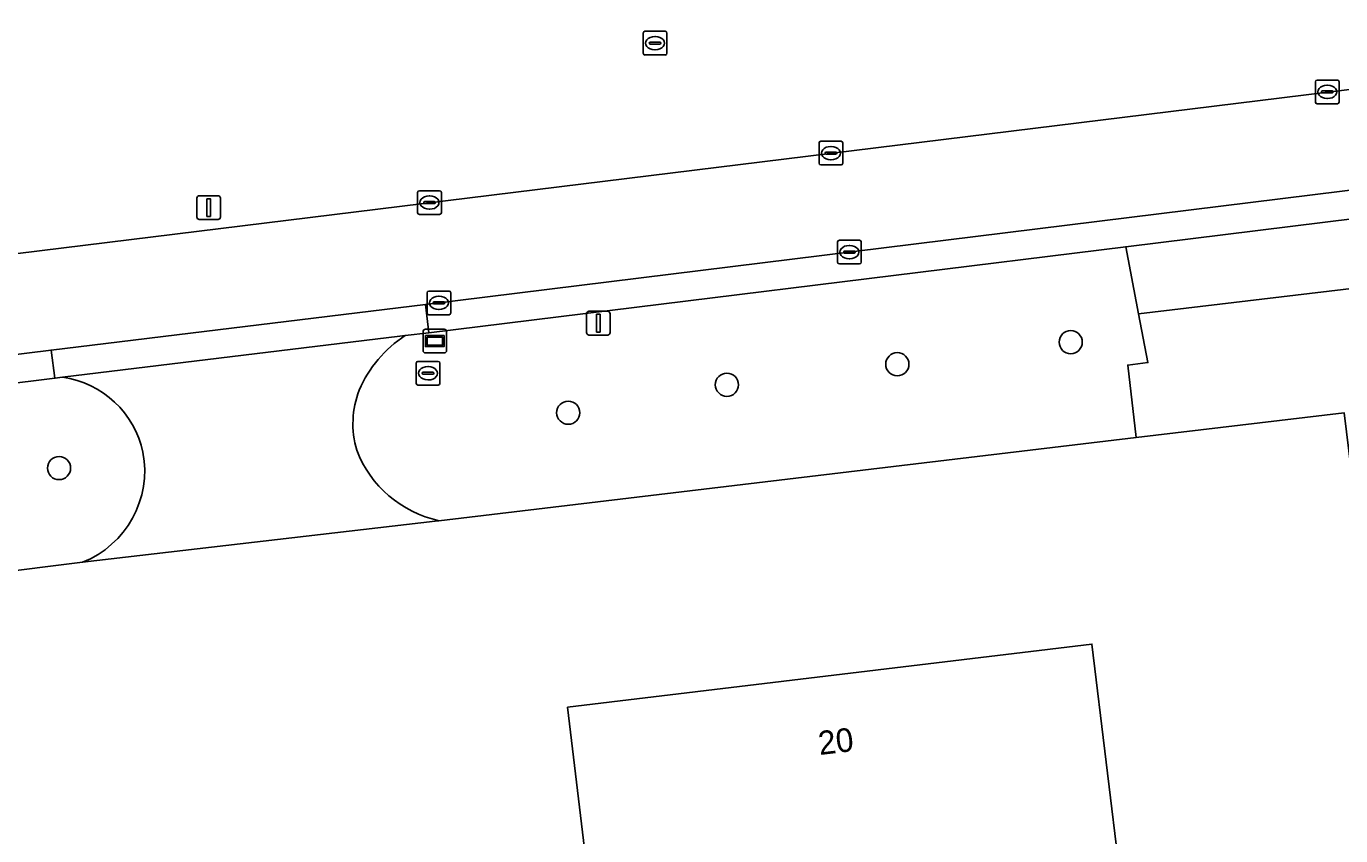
# Model space of a CAD drawing. Extents: x 161477 to 163040, y 383680 to 384871.
# Drawn here: x 162119.9 to 162175.3, y 384011.8 to 384046 of the extents above; entities that cross this region are included whole.
import ezdxf

# ---------------------------------------------------------------- set-up
doc = ezdxf.new("R2010")
doc.units = 0
for name, color, linetype in [('IMGEO_Berm_groen', 7, 'Continuous'), ('IMGEO_Boom', 7, 'Continuous'), ('IMGEO_Brandkraan', 7, 'Continuous'), ('IMGEO_Erf', 7, 'Continuous'), ('IMGEO_Grasland_overig', 7, 'Continuous'), ('IMGEO_Groenvoorziening', 7, 'Continuous'), ('IMGEO_Kolk', 7, 'Continuous'), ('IMGEO_Lichtmast', 7, 'Continuous'), ('IMGEO_Loofbos', 7, 'Continuous'), ('IMGEO_Pand', 7, 'Continuous'), ('IMGEO_Pand_nummerreeks', 7, 'Continuous'), ('IMGEO_Rijbaan_lokaal_gesloten', 7, 'Continuous'), ('IMGEO_Rijbaan_lokaal_open', 7, 'Continuous'), ('IMGEO_Rioolput', 7, 'Continuous'), ('IMGEO_Verkeersbordpaal', 7, 'Continuous'), ('IMGEO_Verklikker', 7, 'Continuous'), ('IMGEO_Voetpad_open', 7, 'Continuous')]:
    doc.layers.add(name, color=color, linetype=linetype)

msp = doc.modelspace()

# ---------------------------------------------------------------- linework, layer by layer
at = {"layer": 'IMGEO_Berm_groen'}
msp.add_lwpolyline([(161987.776, 384020.184), (162234.886, 384050.639)], dxfattribs=at)
at = {"layer": 'IMGEO_Boom'}
for centre in [(162163.947, 384032.669), (162156.629, 384031.738), (162149.435, 384030.869), (162142.738, 384029.69), (162121.246, 384027.354)]:
    msp.add_circle(centre, 0.489, dxfattribs=at)
at = {"layer": 'IMGEO_Brandkraan'}
for p, q in [((162136.32, 384030.929), (162136.32, 384031.781)), ((162136.395, 384031.855), (162137.247, 384031.855)), ((162136.808, 384031.635), (162136.833, 384031.635)), ((162137.321, 384031.781), (162137.321, 384030.929)), ((162136.579, 384031.349), (162136.579, 384031.361)), ((162137.017, 384031.312), (162136.619, 384031.312)), ((162136.622, 384031.398), (162137.02, 384031.398)), ((162136.831, 384031.075), (162136.806, 384031.075)), ((162137.063, 384031.361), (162137.063, 384031.349)), ((162137.247, 384030.855), (162136.395, 384030.855))]:
    msp.add_line(p, q, dxfattribs=at)
for points in [[(162136.32, 384030.929), (162136.32, 384031.781)], [(162136.395, 384031.855), (162137.247, 384031.855)], [(162137.321, 384031.781), (162137.321, 384030.929)], [(162137.247, 384030.855), (162136.395, 384030.855)]]:
    msp.add_lwpolyline(points, dxfattribs=at)
for centre, radius, start, end in [((162136.397, 384031.779), 0.0765, 91.552, 178.448), ((162136.397, 384031.779), 0.0765, 91.552, 178.448), ((162137.245, 384031.779), 0.0765, 1.552, 88.448), ((162137.245, 384031.779), 0.0765, 1.552, 88.448), ((162136.619, 384031.358), 0.0403, 85.8775, 175.7526), ((162136.616, 384031.348), 0.0366, 178.938, 274.7102), ((162137.02, 384031.355), 0.043, 264.8664, 352.4533), ((162137.024, 384031.36), 0.0386, 1.7309, 96.639), ((162136.397, 384030.931), 0.0765, 181.552, 268.448), ((162136.397, 384030.931), 0.0765, 181.552, 268.448), ((162137.245, 384030.931), 0.0765, 271.552, 358.448), ((162137.245, 384030.931), 0.0765, 271.552, 358.448)]:
    msp.add_arc(centre, radius, start, end, dxfattribs=at)
for centre, major_axis, ratio, start_param, end_param in [((162136.807, 384031.355), (-0.387, 0.002), 0.722429, 4.712389, 7.853982), ((162136.832, 384031.355), (-0.39, 0.002), 0.717154, 1.570796, 4.712389)]:
    msp.add_ellipse(centre, major_axis=major_axis, ratio=ratio, start_param=start_param, end_param=end_param, dxfattribs=at)
at = {"layer": 'IMGEO_Erf'}
for points in [[(162175.489, 384029.688), (162166.71, 384028.641), (162137.283, 384025.131), (162137.125, 384025.112), (162122.232, 384023.376), (162090.824, 384019.441), (162089.576, 384019.285), (162090.977, 384006.631), (162094.135, 383981.528), (162101.536, 383982.461), (162106.533, 383983.071), (162119.031, 383984.556), (162128.897, 383985.808), (162128.804, 383986.543), (162160.475, 383990.425), (162161.858, 383988.981), (162164.886, 383989.347), (162165.577, 383991.043), (162176.489, 383992.363), (162180.022, 383992.804)], [(162138.982, 384005.873), (162138.445, 384010.329), (162143.473, 384010.935), (162142.71, 384017.261), (162164.842, 384019.928), (162167.252, 384000), (162168.17, 383992.339), (162129.892, 383987.726), (162128.401, 384000), (162127.854, 384004.532)]]:
    msp.add_lwpolyline(points, close=True, dxfattribs=at)
at = {"layer": 'IMGEO_Grasland_overig'}
msp.add_lwpolyline([(162235.705, 384045.271), (162205.117, 384041.494), (162205.419, 384039.381), (162201.323, 384038.96), (162201.07, 384040.995), (162166.269, 384036.698), (162166.811, 384033.864), (162214.028, 384039.472), (162240.057, 384042.327)], dxfattribs=at)
at = {"layer": 'IMGEO_Groenvoorziening'}
for points in [[(162166.352, 384031.702), (162167.204, 384031.806), (162166.811, 384033.864), (162166.269, 384036.698), (162136.852, 384033.066), (162135.857, 384032.945)], [(162137.283, 384025.131), (162166.71, 384028.641), (162166.352, 384031.702)], [(162121.395, 384031.184), (162121.074, 384031.145), (162120.725, 384031.102), (162102.443, 384028.847), (162089.594, 384027.262), (162090.662, 384020.475), (162090.824, 384019.441), (162122.232, 384023.376)]]:
    msp.add_lwpolyline(points, dxfattribs=at)
for centre, radius, start, end in [((162138.703, 384028.574), 5.216, 123.0695, 156.6076), ((162120.829, 384027.176), 4.048, 12.0186, 81.9638), ((162137.6, 384029.22), 3.95, 158.8567, 196.3074), ((162120.697, 384027.246), 4.164, 291.6393, 10.6946), ((162138.297, 384029.828), 4.805, 200.9327, 257.8212)]:
    msp.add_arc(centre, radius, start, end, dxfattribs=at)
at = {"layer": 'IMGEO_Kolk'}
for p, q in [((162174.277, 384042.805), (162174.277, 384043.657)), ((162174.352, 384043.731), (162175.204, 384043.731)), ((162174.536, 384043.225), (162174.536, 384043.237)), ((162174.579, 384043.274), (162174.977, 384043.274)), ((162174.765, 384043.511), (162174.79, 384043.511)), ((162175.02, 384043.237), (162175.02, 384043.225)), ((162175.278, 384043.657), (162175.278, 384042.805)), ((162175.204, 384042.731), (162174.352, 384042.731)), ((162174.974, 384043.188), (162174.576, 384043.188)), ((162174.788, 384042.951), (162174.763, 384042.951)), ((162153.328, 384040.223), (162153.328, 384041.075)), ((162153.403, 384041.149), (162154.255, 384041.149)), ((162154.329, 384041.075), (162154.329, 384040.223)), ((162153.587, 384040.643), (162153.587, 384040.655)), ((162154.025, 384040.606), (162153.627, 384040.606)), ((162153.63, 384040.692), (162154.028, 384040.692)), ((162153.816, 384040.929), (162153.841, 384040.929)), ((162154.071, 384040.655), (162154.071, 384040.643)), ((162154.255, 384040.149), (162153.403, 384040.149)), ((162153.839, 384040.369), (162153.814, 384040.369)), ((162136.381, 384038.134), (162136.381, 384038.986)), ((162136.456, 384039.06), (162137.308, 384039.06)), ((162136.869, 384038.84), (162136.894, 384038.84)), ((162137.382, 384038.986), (162137.382, 384038.134)), ((162136.64, 384038.554), (162136.64, 384038.566)), ((162137.078, 384038.517), (162136.68, 384038.517)), ((162136.683, 384038.603), (162137.081, 384038.603)), ((162136.892, 384038.28), (162136.867, 384038.28)), ((162137.124, 384038.566), (162137.124, 384038.554)), ((162137.308, 384038.06), (162136.456, 384038.06)), ((162154.108, 384036.044), (162154.108, 384036.896)), ((162154.183, 384036.97), (162155.035, 384036.97)), ((162154.596, 384036.75), (162154.621, 384036.75)), ((162155.109, 384036.896), (162155.109, 384036.044)), ((162154.367, 384036.464), (162154.367, 384036.476)), ((162154.805, 384036.427), (162154.407, 384036.427)), ((162154.41, 384036.513), (162154.808, 384036.513)), ((162154.619, 384036.19), (162154.594, 384036.19)), ((162154.851, 384036.476), (162154.851, 384036.464)), ((162155.035, 384035.97), (162154.183, 384035.97)), ((162136.78, 384033.9), (162136.78, 384034.752)), ((162136.855, 384034.826), (162137.707, 384034.826)), ((162137.082, 384034.369), (162137.48, 384034.369)), ((162137.268, 384034.606), (162137.293, 384034.606)), ((162137.781, 384034.752), (162137.781, 384033.9)), ((162137.707, 384033.826), (162136.855, 384033.826)), ((162137.039, 384034.32), (162137.039, 384034.332)), ((162137.477, 384034.283), (162137.079, 384034.283)), ((162137.291, 384034.046), (162137.266, 384034.046)), ((162137.523, 384034.332), (162137.523, 384034.32))]:
    msp.add_line(p, q, dxfattribs=at)
for points in [[(162174.277, 384042.805), (162174.277, 384043.657)], [(162174.352, 384043.731), (162175.204, 384043.731)], [(162175.278, 384043.657), (162175.278, 384042.805)], [(162175.204, 384042.731), (162174.352, 384042.731)], [(162153.328, 384040.223), (162153.328, 384041.075)], [(162153.403, 384041.149), (162154.255, 384041.149)], [(162154.329, 384041.075), (162154.329, 384040.223)], [(162154.255, 384040.149), (162153.403, 384040.149)], [(162136.381, 384038.134), (162136.381, 384038.986)], [(162136.456, 384039.06), (162137.308, 384039.06)], [(162137.382, 384038.986), (162137.382, 384038.134)], [(162137.308, 384038.06), (162136.456, 384038.06)], [(162154.108, 384036.044), (162154.108, 384036.896)], [(162154.183, 384036.97), (162155.035, 384036.97)], [(162155.109, 384036.896), (162155.109, 384036.044)], [(162155.035, 384035.97), (162154.183, 384035.97)], [(162136.78, 384033.9), (162136.78, 384034.752)], [(162136.855, 384034.826), (162137.707, 384034.826)], [(162137.781, 384034.752), (162137.781, 384033.9)], [(162137.707, 384033.826), (162136.855, 384033.826)]]:
    msp.add_lwpolyline(points, dxfattribs=at)
for centre, radius, start, end in [((162174.354, 384043.655), 0.0765, 91.552, 178.448), ((162174.354, 384043.655), 0.0765, 91.552, 178.448), ((162174.576, 384043.234), 0.0403, 85.8775, 175.7526), ((162174.573, 384043.224), 0.0366, 178.938, 274.7102), ((162174.977, 384043.231), 0.043, 264.8664, 352.4533), ((162174.981, 384043.236), 0.0386, 1.7309, 96.639), ((162175.202, 384043.655), 0.0765, 1.552, 88.448), ((162175.202, 384043.655), 0.0765, 1.552, 88.448), ((162174.354, 384042.807), 0.0765, 181.552, 268.448), ((162174.354, 384042.807), 0.0765, 181.552, 268.448), ((162175.202, 384042.807), 0.0765, 271.552, 358.448), ((162175.202, 384042.807), 0.0765, 271.552, 358.448), ((162153.405, 384041.073), 0.0765, 91.552, 178.448), ((162153.405, 384041.073), 0.0765, 91.552, 178.448), ((162154.253, 384041.073), 0.0765, 1.552, 88.448), ((162154.253, 384041.073), 0.0765, 1.552, 88.448), ((162153.627, 384040.652), 0.0403, 85.8775, 175.7526), ((162153.624, 384040.642), 0.0366, 178.938, 274.7102), ((162154.028, 384040.649), 0.043, 264.8664, 352.4533), ((162154.032, 384040.654), 0.0386, 1.7309, 96.639), ((162153.405, 384040.225), 0.0765, 181.552, 268.448), ((162153.405, 384040.225), 0.0765, 181.552, 268.448), ((162154.253, 384040.225), 0.0765, 271.552, 358.448), ((162154.253, 384040.225), 0.0765, 271.552, 358.448), ((162136.458, 384038.984), 0.0765, 91.552, 178.448), ((162136.458, 384038.984), 0.0765, 91.552, 178.448), ((162137.306, 384038.984), 0.0765, 1.552, 88.448), ((162137.306, 384038.984), 0.0765, 1.552, 88.448), ((162136.68, 384038.563), 0.0403, 85.8775, 175.7526), ((162136.677, 384038.553), 0.0366, 178.938, 274.7102), ((162137.081, 384038.56), 0.043, 264.8664, 352.4533), ((162137.085, 384038.565), 0.0386, 1.7309, 96.639), ((162136.458, 384038.136), 0.0765, 181.552, 268.448), ((162136.458, 384038.136), 0.0765, 181.552, 268.448), ((162137.306, 384038.136), 0.0765, 271.552, 358.448), ((162137.306, 384038.136), 0.0765, 271.552, 358.448), ((162154.185, 384036.894), 0.0765, 91.552, 178.448), ((162154.185, 384036.894), 0.0765, 91.552, 178.448), ((162155.033, 384036.894), 0.0765, 1.552, 88.448), ((162155.033, 384036.894), 0.0765, 1.552, 88.448), ((162154.185, 384036.046), 0.0765, 181.552, 268.448), ((162154.185, 384036.046), 0.0765, 181.552, 268.448), ((162154.407, 384036.473), 0.0403, 85.8775, 175.7526), ((162154.404, 384036.463), 0.0366, 178.938, 274.7102), ((162154.808, 384036.47), 0.043, 264.8664, 352.4533), ((162154.812, 384036.475), 0.0386, 1.7309, 96.639), ((162155.033, 384036.046), 0.0765, 271.552, 358.448), ((162155.033, 384036.046), 0.0765, 271.552, 358.448), ((162136.857, 384034.75), 0.0765, 91.552, 178.448), ((162136.857, 384034.75), 0.0765, 91.552, 178.448), ((162137.079, 384034.329), 0.0403, 85.8775, 175.7526), ((162137.484, 384034.331), 0.0386, 1.7309, 96.639), ((162137.705, 384034.75), 0.0765, 1.552, 88.448), ((162137.705, 384034.75), 0.0765, 1.552, 88.448), ((162136.857, 384033.902), 0.0765, 181.552, 268.448), ((162136.857, 384033.902), 0.0765, 181.552, 268.448), ((162137.076, 384034.319), 0.0366, 178.938, 274.7102), ((162137.48, 384034.326), 0.043, 264.8664, 352.4533), ((162137.705, 384033.902), 0.0765, 271.552, 358.448), ((162137.705, 384033.902), 0.0765, 271.552, 358.448)]:
    msp.add_arc(centre, radius, start, end, dxfattribs=at)
for centre, major_axis, ratio, start_param, end_param in [((162174.764, 384043.231), (-0.387, 0.002), 0.722429, 4.712389, 7.853982), ((162174.789, 384043.231), (-0.39, 0.002), 0.717154, 1.570796, 4.712389), ((162153.815, 384040.649), (-0.387, 0.002), 0.722429, 4.712389, 7.853982), ((162153.84, 384040.649), (-0.39, 0.002), 0.717154, 1.570796, 4.712389), ((162136.868, 384038.56), (-0.387, 0.002), 0.722429, 4.712389, 7.853982), ((162136.893, 384038.56), (-0.39, 0.002), 0.717154, 1.570796, 4.712389), ((162154.595, 384036.47), (-0.387, 0.002), 0.722429, 4.712389, 7.853982), ((162154.62, 384036.47), (-0.39, 0.002), 0.717154, 1.570796, 4.712389), ((162137.267, 384034.326), (-0.387, 0.002), 0.722429, 4.712389, 7.853982), ((162137.292, 384034.326), (-0.39, 0.002), 0.717154, 1.570796, 4.712389)]:
    msp.add_ellipse(centre, major_axis=major_axis, ratio=ratio, start_param=start_param, end_param=end_param, dxfattribs=at)
at = {"layer": 'IMGEO_Lichtmast'}
for p, q in [((162143.513, 384033.07), (162143.513, 384033.87)), ((162143.513, 384033.87), (162143.513, 384033.07)), ((162143.613, 384033.97), (162144.403, 384033.97)), ((162144.403, 384033.97), (162143.613, 384033.97)), ((162144.503, 384033.87), (162144.503, 384033.07)), ((162144.503, 384033.07), (162144.503, 384033.87)), ((162144.403, 384032.97), (162143.613, 384032.97)), ((162143.613, 384032.97), (162144.403, 384032.97))]:
    msp.add_line(p, q, dxfattribs=at)
msp.add_lwpolyline([(162143.933, 384033.845), (162144.083, 384033.845), (162144.083, 384033.095), (162143.933, 384033.095), (162143.933, 384033.845)], dxfattribs=at)
for centre, start, end in [((162143.613, 384033.87), 90, 180), ((162143.613, 384033.87), 90, 180), ((162144.403, 384033.87), 0, 90), ((162144.403, 384033.87), 360, 90), ((162143.613, 384033.07), 180, 270), ((162143.613, 384033.07), 180, 270), ((162144.403, 384033.07), 270, 0), ((162144.403, 384033.07), 270, 0)]:
    msp.add_arc(centre, 0.1, start, end, dxfattribs=at)
at = {"layer": 'IMGEO_Loofbos'}
msp.add_lwpolyline([(162219.167, 383995.88), (162216.229, 384019.733), (162214.028, 384039.472), (162166.811, 384033.864), (162167.204, 384031.806), (162166.352, 384031.702), (162166.71, 384028.641), (162175.489, 384029.688), (162180.022, 383992.804)], dxfattribs=at)
at = {"layer": 'IMGEO_Pand'}
msp.add_lwpolyline([(162129.892, 383987.726), (162168.17, 383992.339), (162167.252, 384000), (162164.842, 384019.928), (162142.71, 384017.261), (162143.473, 384010.935), (162138.445, 384010.329), (162138.982, 384005.873), (162127.854, 384004.532), (162128.401, 384000)], close=True, dxfattribs=at)
at = {"layer": 'IMGEO_Rijbaan_lokaal_gesloten'}
for points in [[(162234.886, 384050.639), (161987.776, 384020.184)], [(161981.63, 384015.178), (161994.527, 384016.771), (162120.907, 384032.335), (162136.714, 384034.256), (162236.067, 384046.546)]]:
    msp.add_lwpolyline(points, dxfattribs=at)
at = {"layer": 'IMGEO_Rijbaan_lokaal_open'}
for points in [[(162135.857, 384032.945), (162135.632, 384032.917), (162121.395, 384031.184)], [(162122.232, 384023.376), (162137.125, 384025.112), (162137.283, 384025.131)]]:
    msp.add_lwpolyline(points, dxfattribs=at)
for centre, radius, start, end in [((162138.703, 384028.574), 5.216, 123.0695, 156.6076), ((162120.829, 384027.176), 4.048, 12.0186, 81.9638), ((162137.6, 384029.22), 3.95, 158.8567, 196.3074), ((162120.697, 384027.246), 4.164, 291.6393, 10.6946), ((162138.297, 384029.828), 4.805, 200.9327, 257.8212)]:
    msp.add_arc(centre, radius, start, end, dxfattribs=at)
at = {"layer": 'IMGEO_Rioolput'}
for p, q in [((162145.902, 384044.863), (162145.902, 384045.715)), ((162145.977, 384045.789), (162146.829, 384045.789)), ((162146.39, 384045.569), (162146.415, 384045.569)), ((162146.903, 384045.715), (162146.903, 384044.863)), ((162146.161, 384045.283), (162146.161, 384045.295)), ((162146.599, 384045.246), (162146.201, 384045.246)), ((162146.204, 384045.332), (162146.602, 384045.332)), ((162146.413, 384045.009), (162146.388, 384045.009)), ((162146.645, 384045.295), (162146.645, 384045.283)), ((162146.829, 384044.789), (162145.977, 384044.789))]:
    msp.add_line(p, q, dxfattribs=at)
for points in [[(162145.902, 384044.863), (162145.902, 384045.715)], [(162145.977, 384045.789), (162146.829, 384045.789)], [(162146.903, 384045.715), (162146.903, 384044.863)], [(162146.829, 384044.789), (162145.977, 384044.789)]]:
    msp.add_lwpolyline(points, dxfattribs=at)
for centre, radius, start, end in [((162145.979, 384045.713), 0.0765, 91.552, 178.448), ((162145.979, 384045.713), 0.0765, 91.552, 178.448), ((162146.827, 384045.713), 0.0765, 1.552, 88.448), ((162146.827, 384045.713), 0.0765, 1.552, 88.448), ((162146.201, 384045.292), 0.0403, 85.8775, 175.7526), ((162146.198, 384045.282), 0.0366, 178.938, 274.7102), ((162146.602, 384045.289), 0.043, 264.8664, 352.4533), ((162146.606, 384045.294), 0.0386, 1.7309, 96.639), ((162145.979, 384044.865), 0.0765, 181.552, 268.448), ((162145.979, 384044.865), 0.0765, 181.552, 268.448), ((162146.827, 384044.865), 0.0765, 271.552, 358.448), ((162146.827, 384044.865), 0.0765, 271.552, 358.448)]:
    msp.add_arc(centre, radius, start, end, dxfattribs=at)
for centre, major_axis, ratio, start_param, end_param in [((162146.389, 384045.289), (-0.387, 0.002), 0.722429, 4.712389, 7.853982), ((162146.414, 384045.289), (-0.39, 0.002), 0.717154, 1.570796, 4.712389)]:
    msp.add_ellipse(centre, major_axis=major_axis, ratio=ratio, start_param=start_param, end_param=end_param, dxfattribs=at)
at = {"layer": 'IMGEO_Verkeersbordpaal'}
for p, q in [((162127.167, 384038.848), (162127.957, 384038.848)), ((162127.957, 384038.848), (162127.167, 384038.848)), ((162127.067, 384037.948), (162127.067, 384038.748)), ((162127.067, 384038.748), (162127.067, 384037.948)), ((162128.057, 384038.748), (162128.057, 384037.948)), ((162128.057, 384037.948), (162128.057, 384038.748)), ((162127.957, 384037.848), (162127.167, 384037.848)), ((162127.167, 384037.848), (162127.957, 384037.848))]:
    msp.add_line(p, q, dxfattribs=at)
msp.add_lwpolyline([(162127.487, 384038.723), (162127.637, 384038.723), (162127.637, 384037.973), (162127.487, 384037.973), (162127.487, 384038.723)], dxfattribs=at)
for centre, start, end in [((162127.167, 384038.748), 90, 180), ((162127.167, 384038.748), 90, 180), ((162127.957, 384038.748), 0, 90), ((162127.957, 384038.748), 360, 90), ((162127.167, 384037.948), 180, 270), ((162127.167, 384037.948), 180, 270), ((162127.957, 384037.948), 270, 0), ((162127.957, 384037.948), 270, 0)]:
    msp.add_arc(centre, 0.1, start, end, dxfattribs=at)
at = {"layer": 'IMGEO_Verklikker'}
for p, q in [((162136.612, 384032.311), (162136.612, 384033.111)), ((162136.612, 384033.111), (162136.612, 384032.311)), ((162136.712, 384033.211), (162137.502, 384033.211)), ((162137.502, 384033.211), (162136.712, 384033.211)), ((162137.602, 384033.111), (162137.602, 384032.311)), ((162137.602, 384032.311), (162137.602, 384033.111)), ((162137.502, 384032.211), (162136.712, 384032.211)), ((162136.712, 384032.211), (162137.502, 384032.211))]:
    msp.add_line(p, q, dxfattribs=at)
for points in [[(162136.713, 384032.943), (162137.501, 384032.943), (162137.501, 384032.479), (162136.713, 384032.479), (162136.713, 384032.943)], [(162136.778, 384032.878), (162136.778, 384032.544), (162137.436, 384032.544), (162137.436, 384032.878), (162136.778, 384032.878)]]:
    msp.add_lwpolyline(points, dxfattribs=at)
for centre, start, end in [((162136.712, 384033.111), 90, 180), ((162136.712, 384033.111), 90, 180), ((162137.502, 384033.111), 0, 90), ((162137.502, 384033.111), 360, 90), ((162136.712, 384032.311), 180, 270), ((162136.712, 384032.311), 180, 270), ((162137.502, 384032.311), 270, 0), ((162137.502, 384032.311), 270, 0)]:
    msp.add_arc(centre, 0.1, start, end, dxfattribs=at)
at = {"layer": 'IMGEO_Voetpad_open'}
msp.add_lwpolyline([(162236.067, 384046.546), (162136.714, 384034.256), (162136.852, 384033.066), (162166.269, 384036.698), (162201.07, 384040.995)], dxfattribs=at)
for points in [[(162135.632, 384032.917), (162135.857, 384032.945), (162136.852, 384033.066), (162136.714, 384034.256), (162120.907, 384032.335), (162121.074, 384031.145), (162121.395, 384031.184)], [(162071.63, 384025.046), (162075.713, 384025.55), (162089.594, 384027.262), (162102.443, 384028.847), (162120.725, 384031.102), (162121.074, 384031.145), (162120.907, 384032.335), (161994.527, 384016.771), (161994.665, 384015.555), (162034.885, 384020.515), (162038.947, 384021.016)]]:
    msp.add_lwpolyline(points, close=True, dxfattribs=at)

# ---------------------------------------------------------------- texts
at = {"layer": 'IMGEO_Pand_nummerreeks'}
msp.add_text('20', height=1, rotation=6.8713, dxfattribs=at).set_placement((162153.352, 384015.239))

doc.saveas('drawing.dxf')
